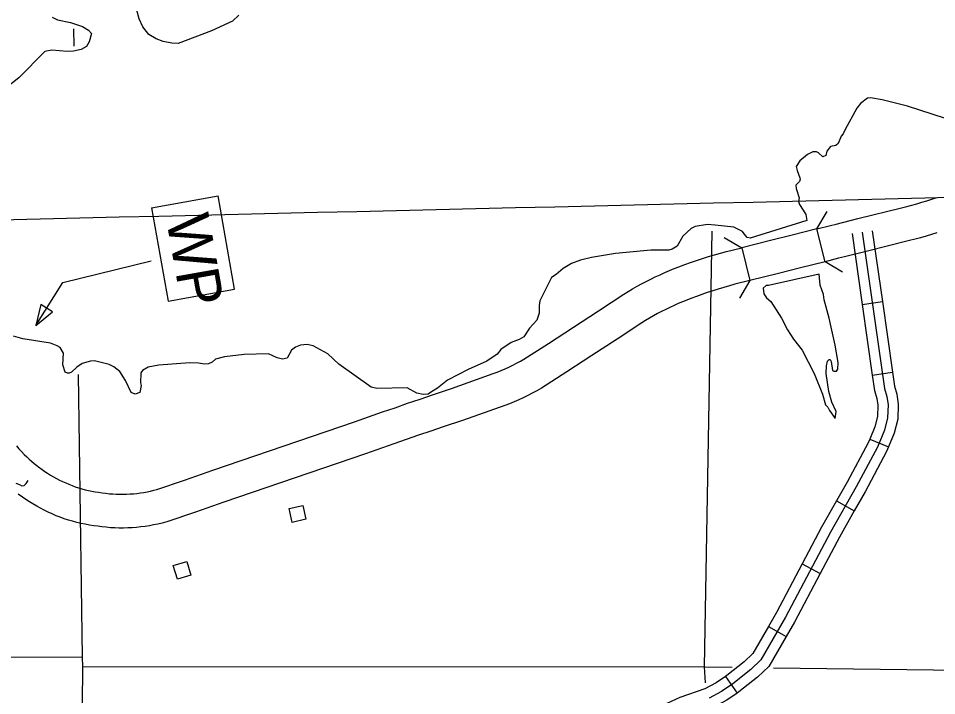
# Model space of a CAD drawing. Extents: x -19 to 366, y -4 to 359.
# Drawn here: x 133.386 to 134.672, y 199.029 to 199.977 of the extents above; entities that cross this region are included whole.
import ezdxf

# ---------------------------------------------------------------- set-up
doc = ezdxf.new("R2010")
doc.units = 0
for name, color, linetype in [('21', 7, 'Continuous'), ('60', 7, 'Continuous'), ('R_Axis', 7, 'Continuous'), ('R_Axis Annot', 7, 'Continuous'), ('R_Border Prem', 7, 'Continuous'), ('R_Contour Annot', 7, 'Continuous'), ('R_ROW Annot', 7, 'Continuous'), ('R_Temp Easement', 7, 'Continuous'), ('R_Vert Alg', 7, 'Continuous'), ('Sheet Fence', 7, 'Continuous')]:
    doc.layers.add(name, color=color, linetype=linetype)

msp = doc.modelspace()

# ---------------------------------------------------------------- linework, layer by layer
at = {"layer": '21'}
for points in [[(133.7696, 199.2712), (133.7653, 199.2905), (133.7847, 199.2947), (133.7889, 199.2755)], [(133.6276, 199.1975), (133.6088, 199.1918), (133.603, 199.2107), (133.6219, 199.2164)]]:
    msp.add_lwpolyline(points, close=True, dxfattribs=at)
at = {"layer": '60'}
for p, q in [((133.5726, 199.7116), (133.6658, 199.7281)), ((133.6889, 199.5975), (133.6658, 199.7281)), ((133.5726, 199.7116), (133.5957, 199.581)), ((133.5957, 199.581), (133.6889, 199.5975))]:
    msp.add_line(p, q, dxfattribs=at)
msp.add_lwpolyline([(133.4104, 199.5467), (133.4484, 199.607), (133.5721, 199.6372)], dxfattribs=at)
msp.add_lwpolyline([(133.434, 199.5661), (133.4177, 199.5764), (133.4104, 199.5467)], close=True, dxfattribs=at)
at = {"layer": 'R_Axis'}
for points in [[(133.4641, 199.9378), (133.4637, 199.9619)], [(133.474, 198.8006), (133.4764, 199.0694), (133.4762, 199.0827), (133.4706, 199.4781)]]:
    msp.add_lwpolyline(points, dxfattribs=at)
at = {"layer": 'R_Axis Annot'}
for points in [[(134.3468, 199.0689), (134.3579, 199.6789)], [(132.4737, 199.0864), (133.4762, 199.0827)], [(133.4764, 199.0694), (134.3468, 199.0689)], [(134.3468, 199.0689), (134.3858, 199.0684)], [(134.3484, 199.0468), (134.3468, 199.0689)], [(134.4437, 199.0677), (135.3777, 199.0561)]]:
    msp.add_lwpolyline(points, dxfattribs=at)
at = {"layer": 'R_Border Prem'}
for points in [[(133.695, 199.9813), (133.6861, 199.9729), (133.6568, 199.9592), (133.6097, 199.9418), (133.601, 199.9421), (133.5889, 199.9442), (133.5793, 199.9479), (133.569, 199.9542), (133.5605, 199.9647), (133.5554, 199.9763), (133.5522, 199.9884)], [(133.4335, 199.9784), (133.4408, 199.9747), (133.459, 199.9712), (133.4761, 199.9654), (133.4845, 199.9602), (133.4884, 199.9557), (133.4855, 199.9439), (133.4815, 199.9374), (133.4739, 199.9331), (133.4634, 199.931), (133.4547, 199.9305), (133.4331, 199.9321), (133.4233, 199.9305), (133.3867, 199.8936), (133.3669, 199.8777)], [(134.7019, 199.8312), (134.6312, 199.8538), (134.5955, 199.8627), (134.5795, 199.8655), (134.5754, 199.8651), (134.5653, 199.8574), (134.5604, 199.8512), (134.5439, 199.821), (134.5409, 199.8149), (134.5383, 199.8119), (134.5343, 199.8016), (134.531, 199.7989), (134.5234, 199.7972), (134.5182, 199.7907), (134.5168, 199.7846), (134.5126, 199.783), (134.5065, 199.7886), (134.5038, 199.7897), (134.4985, 199.7897), (134.4914, 199.7862), (134.4806, 199.7773), (134.4754, 199.7696), (134.4766, 199.7636), (134.4805, 199.7534), (134.481, 199.7515), (134.4799, 199.7484), (134.475, 199.7431), (134.4751, 199.7385), (134.4795, 199.7257)], [(134.4795, 199.7257), (134.4787, 199.7206), (134.4799, 199.7164), (134.4852, 199.7081), (134.489, 199.7023)], [(134.489, 199.7023), (134.4904, 199.6937), (134.4107, 199.6693), (134.4069, 199.67), (134.4011, 199.6771), (134.4003, 199.6785)], [(134.4003, 199.6785), (134.3881, 199.6846), (134.3621, 199.6872), (134.3511, 199.6881), (134.3337, 199.6856), (134.3285, 199.6828), (134.3166, 199.672), (134.3088, 199.6578), (134.3017, 199.6536), (134.2968, 199.6523), (134.2719, 199.6523), (134.2224, 199.6477), (134.1885, 199.6418), (134.1735, 199.6382), (134.1607, 199.6334), (134.1491, 199.6268), (134.1394, 199.6183), (134.1326, 199.614), (134.1165, 199.5815), (134.1155, 199.5746), (134.1153, 199.564), (134.1121, 199.5545), (134.102, 199.5429), (134.0939, 199.531), (134.0875, 199.5271), (134.0763, 199.5232), (134.0617, 199.5131), (134.0565, 199.5069), (134.0423, 199.4968), (134.016, 199.4854), (133.9871, 199.4705), (133.9733, 199.4589), (133.9647, 199.4542), (133.9602, 199.4507), (133.9531, 199.4502), (133.9443, 199.4523), (133.9306, 199.4597), (133.8883, 199.4586), (133.8803, 199.4604), (133.8348, 199.4926), (133.8195, 199.5072), (133.7989, 199.5182), (133.7905, 199.52), (133.7811, 199.5194), (133.774, 199.5166), (133.7687, 199.5124)], [(133.7687, 199.5124), (133.7625, 199.5013), (133.7561, 199.4997), (133.7485, 199.5014), (133.7363, 199.5073), (133.7023, 199.5064), (133.6748, 199.5029), (133.6623, 199.4996), (133.6575, 199.4954), (133.6522, 199.493), (133.647, 199.4929), (133.6382, 199.4943), (133.6261, 199.4945), (133.5827, 199.4911), (133.568, 199.4886), (133.5598, 199.4839), (133.5576, 199.4805), (133.5574, 199.4664), (133.5582, 199.463), (133.5561, 199.4531), (133.5497, 199.4507), (133.544, 199.4529), (133.5362, 199.4699), (133.5281, 199.4822), (133.52, 199.4889), (133.5135, 199.4922), (133.493, 199.4972), (133.487, 199.4971), (133.4757, 199.4935), (133.4682, 199.4885), (133.4608, 199.4815), (133.4574, 199.4799), (133.4548, 199.4799), (133.4517, 199.4817), (133.4485, 199.4919), (133.4494, 199.5082), (133.4447, 199.5158), (133.4405, 199.5183), (133.431, 199.522), (133.3924, 199.5282), (133.3795, 199.5317)]]:
    msp.add_lwpolyline(points, dxfattribs=at)
at = {"layer": 'R_Contour Annot'}
for p, q in [((134.5157, 199.6361), (134.5042, 199.6821)), ((134.399, 199.6556), (134.4105, 199.6097))]:
    msp.add_line(p, q, dxfattribs=at)
for points in [[(134.5233, 199.6868), (134.5313, 199.6889), (134.5616, 199.6964), (134.6228, 199.7117), (134.6301, 199.7135), (134.6371, 199.7154), (134.6442, 199.7173), (134.6512, 199.7194), (134.6582, 199.7215), (134.6652, 199.7238), (134.6721, 199.7261)], [(134.5042, 199.6821), (134.4698, 199.6734), (134.4392, 199.6658), (134.399, 199.6556)], [(134.5042, 199.6821), (134.5233, 199.6868)], [(134.6725, 199.6764), (134.6648, 199.674), (134.6572, 199.6718), (134.6495, 199.6696), (134.6418, 199.6676), (134.6342, 199.6658), (134.5731, 199.6505), (134.5428, 199.6429), (134.5348, 199.6409)], [(133.4142, 199.349), (133.4194, 199.3452), (133.4232, 199.3425), (133.4271, 199.34), (133.4311, 199.3375), (133.4353, 199.335), (133.4395, 199.3327), (133.4438, 199.3305), (133.4481, 199.3284), (133.4525, 199.3264), (133.4569, 199.3245), (133.4614, 199.3228), (133.4659, 199.3212), (133.4704, 199.3197), (133.475, 199.3183), (133.4797, 199.317), (133.4843, 199.3159), (133.489, 199.3149), (133.4937, 199.314), (133.4984, 199.3133), (133.5036, 199.3126), (133.5088, 199.3119), (133.5136, 199.3114), (133.5184, 199.311), (133.5232, 199.3108), (133.5281, 199.3106), (133.5329, 199.3106), (133.5377, 199.3107), (133.5426, 199.311), (133.5474, 199.3113), (133.5522, 199.3118), (133.557, 199.3124), (133.5618, 199.3132), (133.5666, 199.314), (133.5713, 199.315), (133.576, 199.3161), (133.5802, 199.3172), (133.619, 199.3305), (133.6586, 199.3441), (133.6983, 199.3577), (133.7379, 199.3713), (133.8171, 199.3986), (133.8567, 199.4122), (133.8962, 199.4258), (133.9136, 199.4318), (133.9311, 199.4379), (133.9486, 199.4438), (133.966, 199.4497), (133.9925, 199.4587), (134.0509, 199.4794), (134.0566, 199.4815), (134.0621, 199.4837), (134.0676, 199.4861), (134.0731, 199.4886), (134.0785, 199.4912), (134.0838, 199.4939), (134.0891, 199.4967), (134.094, 199.4995), (134.1285, 199.5218), (134.1635, 199.5446), (134.1985, 199.5675), (134.2338, 199.5907), (134.2401, 199.5945), (134.2463, 199.5982), (134.2526, 199.6018), (134.2589, 199.6052), (134.2652, 199.6085), (134.2717, 199.6118), (134.2781, 199.6149), (134.2847, 199.6179), (134.2912, 199.6209), (134.2979, 199.6237), (134.3045, 199.6264), (134.3111, 199.6289), (134.3193, 199.632), (134.3275, 199.635), (134.3358, 199.6378), (134.3441, 199.6406), (134.3525, 199.6432), (134.3609, 199.6457), (134.3693, 199.6481), (134.3778, 199.6503), (134.399, 199.6556)], [(134.5348, 199.6409), (134.5157, 199.6361)], [(134.5157, 199.6361), (134.4813, 199.6275), (134.4507, 199.6198), (134.4105, 199.6097)], [(134.4105, 199.6097), (134.3896, 199.6045), (134.3818, 199.6024), (134.3741, 199.6002), (134.3663, 199.5979), (134.3586, 199.5955), (134.3509, 199.593), (134.3433, 199.5903), (134.3357, 199.5876), (134.328, 199.5847), (134.322, 199.5824), (134.316, 199.58), (134.3101, 199.5774), (134.3043, 199.5748), (134.2984, 199.5721), (134.2926, 199.5693), (134.2869, 199.5664), (134.2812, 199.5634), (134.2756, 199.5604), (134.27, 199.5572), (134.2645, 199.5539), (134.2591, 199.5507), (134.2245, 199.5279), (134.1894, 199.505), (134.1542, 199.4821), (134.1185, 199.4589), (134.112, 199.4553), (134.1058, 199.4519), (134.0995, 199.4487), (134.0932, 199.4457), (134.0868, 199.4428), (134.0803, 199.44), (134.0738, 199.4374), (134.0672, 199.4349), (134.008, 199.414), (133.9812, 199.4048), (133.9637, 199.399), (133.9464, 199.3931), (133.9291, 199.3871), (133.9117, 199.3811), (133.8721, 199.3674), (133.8325, 199.3538), (133.7533, 199.3266), (133.7136, 199.3129), (133.674, 199.2993), (133.6343, 199.2857), (133.5939, 199.2719), (133.5875, 199.2702), (133.5816, 199.2688), (133.5756, 199.2676), (133.5697, 199.2665), (133.5637, 199.2655), (133.5576, 199.2648), (133.5516, 199.2641), (133.5455, 199.2637), (133.5395, 199.2634), (133.5334, 199.2633), (133.5273, 199.2633), (133.5212, 199.2635), (133.5152, 199.2638), (133.5091, 199.2643), (133.5031, 199.2649), (133.4974, 199.2657), (133.4918, 199.2664), (133.4858, 199.2674), (133.4798, 199.2685), (133.4738, 199.2697), (133.4679, 199.2711), (133.4621, 199.2727), (133.4563, 199.2745), (133.4505, 199.2764), (133.4447, 199.2784), (133.4391, 199.2806), (133.4335, 199.283), (133.428, 199.2855), (133.4225, 199.2882), (133.4171, 199.291), (133.4118, 199.2939), (133.4066, 199.297), (133.4017, 199.3), (133.3968, 199.3032), (133.3919, 199.3066), (133.3861, 199.3109)], [(133.3835, 199.3782), (133.387, 199.3742), (133.3906, 199.3703), (133.3944, 199.3664), (133.3978, 199.3631), (133.4012, 199.3599), (133.4047, 199.3568), (133.4083, 199.3537), (133.4118, 199.3508), (133.4142, 199.349)]]:
    msp.add_lwpolyline(points, dxfattribs=at)
at = {"layer": 'R_ROW Annot'}
for p, q in [((134.5678, 199.5764), (134.596, 199.5804)), ((134.5819, 199.4774), (134.61, 199.4814)), ((134.5783, 199.3879), (134.6045, 199.3768)), ((134.5318, 199.3013), (134.5565, 199.2872)), ((134.4838, 199.2131), (134.5089, 199.1998)), ((134.4366, 199.1256), (134.4612, 199.1113)), ((134.3765, 199.0557), (134.3925, 199.0322))]:
    msp.add_line(p, q, dxfattribs=at)
for points in [[(134.5819, 199.6794), (134.596, 199.5804)], [(134.5678, 199.6774), (134.5989, 199.4588), (134.6024, 199.4475), (134.604, 199.4359), (134.6034, 199.4175), (134.5991, 199.4004), (134.589, 199.3767), (134.5593, 199.3208), (134.5233, 199.2575), (134.4604, 199.1384), (134.4258, 199.0786), (134.412, 199.0654), (134.3866, 199.0453), (134.3707, 199.0346), (134.3533, 199.0252)], [(134.5538, 199.6754), (134.5678, 199.5764)], [(134.5678, 199.5764), (134.5819, 199.4774)], [(134.596, 199.5804), (134.61, 199.4814)], [(134.5819, 199.4774), (134.585, 199.4557), (134.5884, 199.4445), (134.5898, 199.4351), (134.5893, 199.4195), (134.5856, 199.405), (134.5783, 199.3879)], [(134.61, 199.4814), (134.6128, 199.4619), (134.6163, 199.4506), (134.6182, 199.4366), (134.6176, 199.4155), (134.6126, 199.3959), (134.6045, 199.3768)], [(134.5783, 199.3879), (134.5762, 199.3828), (134.5468, 199.3277), (134.5318, 199.3013)], [(134.6045, 199.3768), (134.6018, 199.3706), (134.5717, 199.314), (134.5565, 199.2872)], [(133.3828, 199.3261), (133.3878, 199.3241), (133.391, 199.3226), (133.3941, 199.3228), (133.3969, 199.3256), (133.4001, 199.33)], [(134.5318, 199.3013), (134.5109, 199.2643), (134.4838, 199.2131)], [(134.5565, 199.2872), (134.5358, 199.2507), (134.5089, 199.1998)], [(134.4838, 199.2131), (134.448, 199.1453), (134.4366, 199.1256)], [(134.5089, 199.1998), (134.4729, 199.1316), (134.4612, 199.1113)], [(134.4366, 199.1256), (134.4145, 199.0875), (134.4026, 199.0761), (134.3781, 199.0568), (134.3765, 199.0557)], [(134.4612, 199.1113), (134.437, 199.0697), (134.4213, 199.0547), (134.395, 199.0339), (134.3925, 199.0322)], [(134.3765, 199.0557), (134.3634, 199.0468), (134.3475, 199.0382), (134.3125, 199.026), (134.2883, 199.0148)], [(134.3925, 199.0322), (134.3781, 199.0224), (134.359, 199.0122), (134.3231, 198.9996), (134.3002, 198.989)]]:
    msp.add_lwpolyline(points, dxfattribs=at)
at = {"layer": 'R_Temp Easement'}
for points in [[(134.5172, 199.5726), (134.5144, 199.5828), (134.5135, 199.59), (134.5091, 199.6032), (134.5077, 199.6188), (134.4365, 199.6028), (134.4331, 199.6027), (134.429, 199.5993), (134.4299, 199.5913), (134.4338, 199.5857), (134.4399, 199.5805), (134.455, 199.5572), (134.4632, 199.5407), (134.4714, 199.5279), (134.4837, 199.5122), (134.5005, 199.4795), (134.5123, 199.4505), (134.5163, 199.4357), (134.5198, 199.4324), (134.5221, 199.4279), (134.5299, 199.4166), (134.5312, 199.4265), (134.5254, 199.4393), (134.521, 199.4544), (134.5175, 199.4794), (134.5177, 199.4904), (134.5191, 199.4968), (134.5214, 199.4991), (134.5229, 199.4992), (134.5244, 199.4965), (134.5262, 199.4837), (134.5281, 199.4829), (134.5318, 199.483), (134.5337, 199.4857), (134.5343, 199.4952), (134.5297, 199.5194)], [(134.5297, 199.5194), (134.5216, 199.5572), (134.5172, 199.5726)]]:
    msp.add_lwpolyline(points, dxfattribs=at)
at = {"layer": 'R_Vert Alg'}
for points in [[(134.5042, 199.6821), (134.5188, 199.7064)], [(134.3746, 199.6702), (134.399, 199.6556)], [(134.5401, 199.6215), (134.5157, 199.6361)], [(134.4105, 199.6097), (134.3959, 199.5853)]]:
    msp.add_lwpolyline(points, dxfattribs=at)
at = {"layer": 'Sheet Fence'}
for points in [[(139.4406, 1.5315), (139.2511, 10.1473), (139.0608, 18.7633), (138.8699, 27.3793), (138.6784, 35.9956), (138.4861, 44.6119), (138.2932, 53.2285), (138.0997, 61.8451), (137.9055, 70.4619), (137.7106, 79.0789), (137.5151, 87.6959), (137.319, 96.3132), (137.1221, 104.9306), (136.9247, 113.5481), (136.7265, 122.1658), (136.5278, 130.7836), (136.3283, 139.4016), (136.1282, 148.0197), (135.9275, 156.6379), (135.7261, 165.2564), (135.5241, 173.8749), (135.3214, 182.4936), (135.1181, 191.1125), (134.9141, 199.7315), (134.7095, 208.3506), (134.5043, 216.9699), (134.2984, 225.5894), (134.0919, 234.209), (133.8847, 242.8288), (133.6769, 251.4487), (133.4685, 260.0687), (133.2594, 268.6889), (133.0497, 277.3093), (132.8393, 285.9298), (132.6283, 294.5504), (132.4167, 303.1713), (132.2044, 311.7922), (131.9916, 320.4133), (131.778, 329.0346), (131.5639, 337.656), (131.3491, 346.2776)], [(0, 198.1326), (7.1014, 198.137), (14.2028, 198.1503), (21.3042, 198.1724), (28.4055, 198.2034), (35.5068, 198.2433), (42.6081, 198.292), (49.7092, 198.3496), (56.8103, 198.4161), (63.9113, 198.4913), (71.0123, 198.5755), (78.1131, 198.6685), (85.2137, 198.7704), (92.3143, 198.8811), (99.4147, 199.0007), (106.5149, 199.1291), (113.615, 199.2664), (120.7149, 199.4126), (127.8146, 199.5676), (134.9141, 199.7315), (142.0135, 199.9042), (149.1125, 200.0858), (156.2114, 200.2762), (163.31, 200.4755), (170.4084, 200.6837), (177.5065, 200.9007), (184.6043, 201.1265), (191.7018, 201.3612), (198.799, 201.6048), (205.896, 201.8572), (212.9926, 202.1185), (220.0888, 202.3886), (227.1848, 202.6676), (234.2803, 202.9554), (241.3755, 203.2521), (248.4704, 203.5576), (255.5648, 203.872), (262.6589, 204.1952), (269.7525, 204.5273), (276.8457, 204.8682), (283.9385, 205.218), (291.0309, 205.5766), (298.1228, 205.9441), (305.2142, 206.3204), (312.3051, 206.7056), (319.3956, 207.0996), (326.4856, 207.5024), (333.5751, 207.9141), (340.664, 208.3347)], [(0, 189.5162), (7.1121, 189.5206), (14.2243, 189.5339), (21.3364, 189.556), (28.4484, 189.5869), (35.5605, 189.6267), (42.6725, 189.6754), (49.7844, 189.7329), (56.8962, 189.7992), (64.0079, 189.8744), (71.1196, 189.9584), (78.2311, 190.0512), (85.3425, 190.1529), (92.4538, 190.2635), (99.5649, 190.3829), (106.6759, 190.5111), (113.7867, 190.6482), (120.8974, 190.7941), (128.0078, 190.9489), (135.1181, 191.1125), (142.2282, 191.2849), (149.338, 191.4662), (156.4476, 191.6563), (163.5569, 191.8553), (170.666, 192.0631), (177.7749, 192.2798), (184.8835, 192.5053), (191.9917, 192.7396), (199.0997, 192.9828), (206.2074, 193.2348), (213.3147, 193.4956), (220.4218, 193.7653), (227.5285, 194.0438), (234.6348, 194.3312), (241.7408, 194.6274), (248.8464, 194.9324), (255.9516, 195.2463), (263.0564, 195.569), (270.1608, 195.9005), (277.2648, 196.2409), (284.3683, 196.5901), (291.4715, 196.9481), (298.5741, 197.315), (305.6763, 197.6907), (312.7781, 198.0753), (319.8793, 198.4686), (326.9801, 198.8708), (334.0804, 199.2818), (341.1801, 199.7017)]]:
    msp.add_spline(points, degree=3, dxfattribs=at)

# ---------------------------------------------------------------- texts
at = {"layer": '60'}
msp.add_text('WP', height=0.06, rotation=280.0496, dxfattribs=at).set_placement((133.5928, 199.6967))

doc.saveas('drawing.dxf')
